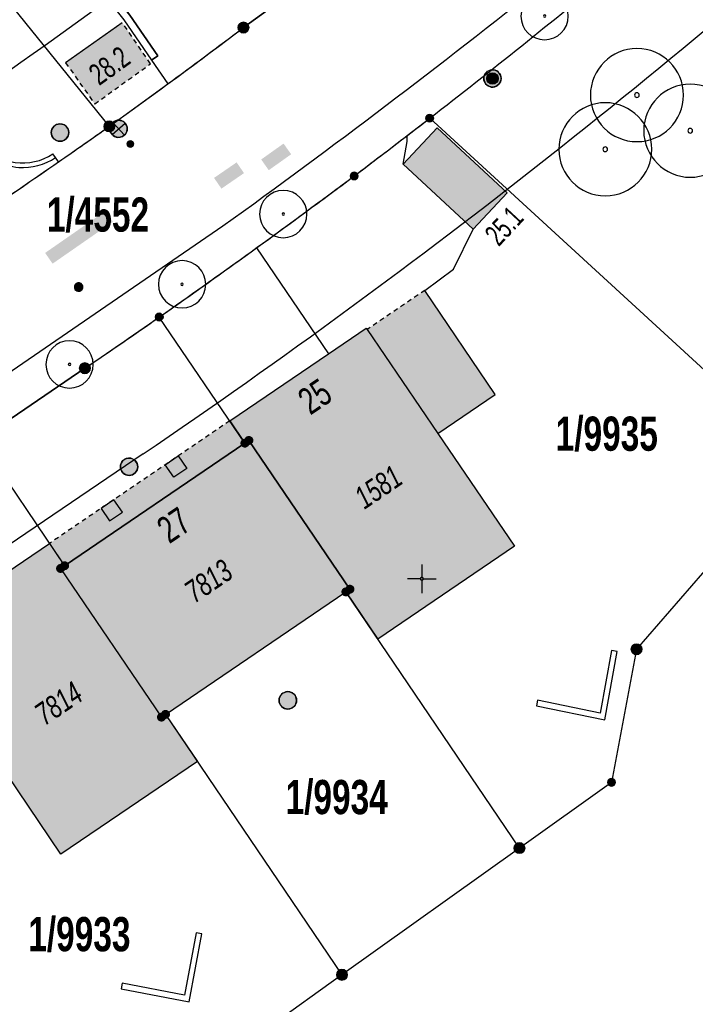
# Model space of a CAD drawing. Header units: metres. Extents: x 2695560 to 2696939, y 1260491 to 1262050.
# Tile 795 of 1005: x 2695883 to 2695913, y 1261481 to 1261524. Entities that reach past the tile are written whole.
import ezdxf

# ---------------------------------------------------------------- set-up
doc = ezdxf.new("R2010")
doc.units = ezdxf.units.M
doc.linetypes.add('AUSGEZOGEN', pattern=[0])
doc.linetypes.add('VERDECKT2_S2', pattern=[0.36, 0.2, -0.16])
for name, color, linetype in [('XR$1$AV_Flächen (EO)', 7, 'AUSGEZOGEN'), ('XR$1$AV_Gebäudeflächen (BB)', 7, 'AUSGEZOGEN'), ('XR$1$AV_Gebäudeflächen (EO)', 7, 'AUSGEZOGEN'), ('XR$1$AV_Grenzpunkte', 7, 'AUSGEZOGEN'), ('XR$1$AV_Grundstück-Nr.', 7, 'AUSGEZOGEN'), ('XR$1$AV_Haus-Nr.', 7, 'AUSGEZOGEN'), ('XR$1$AV_Koordinatennetzpunkte', 7, 'AUSGEZOGEN'), ('XR$1$AV_Linien (BB)', 7, 'AUSGEZOGEN'), ('XR$1$AV_Linien (EO)', 7, 'AUSGEZOGEN'), ('XR$1$AV_Versicherung-Nr.', 7, 'AUSGEZOGEN'), ('XR$1$AW_LK_Schachtdeckel', 24, 'AUSGEZOGEN'), ('XR$1$EW_LK_Knoten', 1, 'AUSGEZOGEN'), ('XR$1$GR_Baum', 94, 'AUSGEZOGEN'), ('XR$1$Liegenschaftsgrenzen', 7, 'AUSGEZOGEN'), ('XR$1$PFAV', 255, 'AUSGEZOGEN'), ('XR$1$PFAW', 255, 'AUSGEZOGEN'), ('XR$1$PFEW', 255, 'AUSGEZOGEN'), ('XR$1$PFWA', 255, 'AUSGEZOGEN'), ('XR$1$RAEW', 8, 'AUSGEZOGEN'), ('XR$1$RP_Abstandslinie', 7, 'AUSGEZOGEN'), ('XR$1$WA_LK_Absperrarmatur', 171, 'AUSGEZOGEN'), ('XR$1$WA_LK_Hydrant', 171, 'AUSGEZOGEN')]:
    doc.layers.add(name, color=color, linetype=linetype)
doc.styles.add('ARIAL', font='arial.ttf')

# ---------------------------------------------------------------- blocks, each defined once
blk = doc.blocks.new('COMPLEXOBJECT_87')
at = {"layer": 'XR$1$AV_Linien (BB)', "color": 7, "linetype": 'AUSGEZOGEN', "transparency": 33554687}
blk.add_lwpolyline([(5833.979, 11474.265), (5833.675, 11474.71), (5833.189, 11475.422), (5891.356, 11515.318)], dxfattribs=at)
blk.add_arc((5693.664, 11790.736), 339.024, 305.67039, 311.61973, dxfattribs=at)
blk = doc.blocks.new('COMPLEXOBJECT_305')
at = {"layer": 'XR$1$AV_Linien (BB)', "color": 7, "linetype": 'AUSGEZOGEN', "transparency": 33554687}
for centre, radius, start, end in [((5679.135, 11806.681), 362.108, 307.00057, 307.45903), ((5714.18, 11761.447), 304.894, 305.86591, 306.85675)]:
    blk.add_arc(centre, radius, start, end, dxfattribs=at)
blk = doc.blocks.new('COMPLEXOBJECT_306')
at = {"layer": 'XR$1$AV_Linien (BB)', "color": 7, "linetype": 'AUSGEZOGEN', "transparency": 33554687}
blk.add_line((5899.367, 11519.243), (5900.343, 11519.995), dxfattribs=at)
for centre, radius, start, end in [((5644.139, 11844.071), 413.057, 314.19276, 314.58973), ((5580.125, 11909.243), 504.407, 312.23283, 314.24591), ((5713.348, 11762.531), 306.234, 309.53716, 312.22736), ((5714.674, 11759.955), 303.404, 307.7309, 309.65375)]:
    blk.add_arc(centre, radius, start, end, dxfattribs=at)
blk = doc.blocks.new('COMPLEXOBJECT_315')
at = {"layer": 'XR$1$AV_Linien (BB)', "color": 7, "linetype": 'AUSGEZOGEN', "transparency": 33554687}
blk.add_line((5874.848, 11502.005), (5885.36, 11509.14), dxfattribs=at)
blk.add_arc((5716.351, 11758.224), 301.01, 304.15767, 305.89032, dxfattribs=at)
blk = doc.blocks.new('COMPLEXOBJECT_340')
at = {"layer": 'XR$1$AV_Linien (BB)', "color": 7, "linetype": 'AUSGEZOGEN', "transparency": 33554687}
blk.add_lwpolyline([(5873.541, 11510.875), (5879.38, 11514.82), (5880.89, 11515.83)], dxfattribs=at)
blk.add_arc((5721.285, 11753.286), 286.11, 303.9068, 304.71293, dxfattribs=at)
blk = doc.blocks.new('COMPLEXOBJECT_341')
at = {"layer": 'XR$1$AV_Linien (BB)', "color": 7, "linetype": 'AUSGEZOGEN', "transparency": 33554687}
for centre, radius, start, end in [((5706.842, 11769.93), 308.048, 305.65871, 306.24323), ((5707.152, 11773.804), 311.024, 304.70062, 305.19618)]:
    blk.add_arc(centre, radius, start, end, dxfattribs=at)
blk = doc.blocks.new('COMPLEXOBJECT_349')
at = {"layer": 'XR$1$AV_Linien (BB)', "color": 7, "linetype": 'AUSGEZOGEN', "transparency": 33554687}
blk.add_line((5884.215, 11518.099), (5884.084, 11518.289), dxfattribs=at)
blk.add_lwpolyline([(5880.721, 11518.765), (5878.533, 11521.374), (5872.027, 11516.069), (5871.286, 11515.466), (5873.617, 11512.724), (5872.713, 11511.956), (5873.541, 11510.875)], dxfattribs=at)
for centre, radius, start, end in [((5882.666, 11520.385), 2.531, 219.7859, 265.9477), ((5882.667, 11520.376), 2.522, 265.901, 304.1716)]:
    blk.add_arc(centre, radius, start, end, dxfattribs=at)
blk = doc.blocks.new('COMPLEXOBJECT_352')
at = {"layer": 'XR$1$AV_Linien (BB)', "color": 7, "linetype": 'AUSGEZOGEN', "transparency": 33554687}
blk.add_line((5892.25, 11523.93), (5893.3, 11524.68), dxfattribs=at)
for centre, radius, start, end in [((5715.192, 11758.567), 293.982, 307.28964, 308.28522), ((5706.532, 11770.099), 308.367, 306.27116, 307.03218)]:
    blk.add_arc(centre, radius, start, end, dxfattribs=at)
blk = doc.blocks.new('COMPLEXOBJECT_931')
at = {"layer": 'XR$1$AV_Flächen (EO)', "color": 7, "linetype": 'AUSGEZOGEN', "transparency": 33554687}
blk.add_line((5884.084, 11518.289), (5883.972, 11518.455), dxfattribs=at)
blk.add_lwpolyline([(5880.874, 11518.894), (5878.686, 11521.502), (5878.533, 11521.374), (5880.721, 11518.765)], dxfattribs=at)
for centre, radius, start, end in [((5882.666, 11520.385), 2.531, 219.7859, 265.9477), ((5882.665, 11520.383), 2.33, 219.7452, 304.1241), ((5882.667, 11520.376), 2.522, 265.901, 304.1716)]:
    blk.add_arc(centre, radius, start, end, dxfattribs=at)
blk = doc.blocks.new('COMPLEXOBJECT_1024')
at = {"layer": 'XR$1$AV_Linien (EO)', "color": 7, "linetype": 'AUSGEZOGEN', "transparency": 33554687}
blk.add_line((5884.084, 11518.289), (5883.972, 11518.455), dxfattribs=at)
blk.add_lwpolyline([(5880.874, 11518.894), (5878.686, 11521.502), (5878.533, 11521.374), (5880.721, 11518.765)], dxfattribs=at)
for centre, radius, start, end in [((5882.666, 11520.385), 2.531, 219.7859, 265.9477), ((5882.665, 11520.383), 2.33, 219.7452, 304.1241), ((5882.667, 11520.376), 2.522, 265.901, 304.1716)]:
    blk.add_arc(centre, radius, start, end, dxfattribs=at)
blk = doc.blocks.new('COMPLEXOBJECT_1264')
at = {"layer": 'XR$1$Liegenschaftsgrenzen', "color": 7, "linetype": 'AUSGEZOGEN', "transparency": 33554687}
blk.add_line((5880.89, 11515.83), (5879.38, 11514.82), dxfattribs=at)
blk.add_arc((5718.944, 11756.804), 290.337, 303.90301, 305.22828, dxfattribs=at)
blk = doc.blocks.new('COMPLEXOBJECT_1265')
at = {"layer": 'XR$1$Liegenschaftsgrenzen', "color": 7, "linetype": 'AUSGEZOGEN', "transparency": 33554687}
blk.add_line((5893.3, 11524.68), (5892.25, 11523.93), dxfattribs=at)
blk.add_arc((5714.519, 11759.356), 294.981, 305.64447, 307.05044, dxfattribs=at)
blk = doc.blocks.new('COMPLEXOBJECT_1282')
at = {"layer": 'XR$1$Liegenschaftsgrenzen', "color": 7, "linetype": 'AUSGEZOGEN', "transparency": 33554687}
blk.add_arc((5714.674, 11759.955), 303.404, 307.7309, 309.65375, dxfattribs=at)
blk = doc.blocks.new('COMPLEXOBJECT_1426')
at = {"layer": 'XR$1$Liegenschaftsgrenzen', "color": 7, "linetype": 'AUSGEZOGEN', "transparency": 33554687}
for centre, radius, start, end in [((5716.64, 11757.349), 300.14, 306.95025, 307.73858), ((5712.614, 11763.535), 307.503, 304.90934, 306.85683)]:
    blk.add_arc(centre, radius, start, end, dxfattribs=at)
blk = doc.blocks.new('COMPLEXOBJECT_1427')
at = {"layer": 'XR$1$Liegenschaftsgrenzen', "color": 7, "linetype": 'AUSGEZOGEN', "transparency": 33554687}
blk.add_line((5885.36, 11509.14), (5880.771, 11506.025), dxfattribs=at)
blk.add_arc((5716.201, 11758.428), 301.263, 304.15952, 304.90567, dxfattribs=at)
blk = doc.blocks.new('BAV15')
at = {"layer": 'XR$1$PFAV', "transparency": 33554687}
blk.add_hatch(color=7, dxfattribs=at).paths.add_polyline_path([(0.5, 0), (0.49, 0.101), (0.459, 0.197), (0.41, 0.286), (0.344, 0.362), (0.264, 0.424), (0.174, 0.469), (0.076, 0.494), (-0.025, 0.499), (-0.125, 0.484), (-0.22, 0.449), (-0.306, 0.395), (-0.379, 0.326), (-0.437, 0.243), (-0.477, 0.15), (-0.497, 0.051), (-0.497, -0.051), (-0.477, -0.15), (-0.437, -0.243), (-0.379, -0.326), (-0.306, -0.395), (-0.22, -0.449), (-0.125, -0.484), (-0.025, -0.499), (0.076, -0.494), (0.174, -0.469), (0.264, -0.424), (0.344, -0.362), (0.41, -0.286), (0.459, -0.197), (0.49, -0.101)])
at = {"color": 7, "transparency": 33554687}
for start, end in [(90, 270), (270, 90)]:
    blk.add_arc((0, 0), 0.5, start, end, dxfattribs=at)
at = {"layer": 'XR$1$PFAV', "transparency": 33554687}
blk.add_circle((0, 0), 0.5, dxfattribs=at)
blk = doc.blocks.new('BWAV20')
at = {"true_color": 0x000000, "transparency": 33554687}
blk.add_hatch(color=18, dxfattribs=at).paths.add_polyline_path([(0.17, 0), (0.16, 0.03), (0.15, 0.07), (0.14, 0.1), (0.11, 0.12), (0.09, 0.14), (0.06, 0.16), (0.03, 0.16), (-0.01, 0.17), (-0.04, 0.16), (-0.07, 0.15), (-0.1, 0.13), (-0.13, 0.11), (-0.15, 0.08), (-0.16, 0.05), (-0.17, 0.02), (-0.17, -0.02), (-0.16, -0.05), (-0.15, -0.08), (-0.13, -0.11), (-0.1, -0.13), (-0.07, -0.15), (-0.04, -0.16), (-0.01, -0.17), (0.03, -0.16), (0.06, -0.16), (0.09, -0.14), (0.11, -0.12), (0.14, -0.1), (0.15, -0.07), (0.16, -0.03)])
at = {"layer": 'XR$1$PFAV', "transparency": 33554687}
blk.add_hatch(color=7, dxfattribs=at).paths.add_polyline_path([(0.5, 0), (0.49, 0.1), (0.46, 0.2), (0.41, 0.29), (0.34, 0.36), (0.26, 0.42), (0.17, 0.47), (0.08, 0.49), (-0.03, 0.5), (-0.13, 0.48), (-0.22, 0.45), (-0.31, 0.4), (-0.38, 0.33), (-0.44, 0.24), (-0.48, 0.15), (-0.5, 0.05), (-0.5, -0.05), (-0.48, -0.15), (-0.44, -0.24), (-0.38, -0.33), (-0.31, -0.4), (-0.22, -0.45), (-0.13, -0.48), (-0.03, -0.5), (0.08, -0.49), (0.17, -0.47), (0.26, -0.42), (0.34, -0.36), (0.41, -0.29), (0.46, -0.2), (0.49, -0.1)])
blk = doc.blocks.new('BAV2041')
at = {"color": 7, "transparency": 33554687}
for p, q in [((0, 0.5), (0, 0.05)), ((-0.05, 0), (-0.5, 0)), ((0.05, 0), (0.5, 0)), ((0, -0.05), (0, -0.5))]:
    blk.add_line(p, q, dxfattribs=at)
blk.add_circle((0, 0), 0.05, dxfattribs=at)
for start, end in [(90, 270), (270, 90)]:
    blk.add_arc((0, 0), 0.05, start, end, dxfattribs=at)
blk = doc.blocks.new('COMPLEXOBJECT_1455')
at = {"layer": 'XR$1$RP_Abstandslinie', "color": 7, "linetype": 'AUSGEZOGEN', "transparency": 33554687}
blk.add_lwpolyline([(5887.89, 11505.42), (5855.44, 11483.41), (5823.49, 11461.74), (5819.012, 11458.703)], dxfattribs=at)
for centre, radius, start, end in [((5713.675, 11761.715), 309.906, 308.24395, 312.28116), ((5713.745, 11761.766), 309.903, 304.1896, 308.2278)]:
    blk.add_arc(centre, radius, start, end, dxfattribs=at)
blk = doc.blocks.new('COMPLEXOBJECT_1456')
at = {"layer": 'XR$1$RP_Abstandslinie', "color": 7, "linetype": 'AUSGEZOGEN', "transparency": 33554687}
blk.add_arc((5713.265, 11762.468), 293.748, 304.19153, 308.21457, dxfattribs=at)
blk = doc.blocks.new('WBGR1')
at = {"color": 94, "transparency": 33554687}
for radius, start, end in [(1, 90, 270), (1, 270, 90), (0.05, 90, 270), (0.05, 270, 90)]:
    blk.add_arc((0, 0), radius, start, end, dxfattribs=at)
blk = doc.blocks.new('BAW2082')
at = {"layer": 'XR$1$PFAW', "transparency": 33554687}
blk.add_hatch(color=7, dxfattribs=at).paths.add_polyline_path([(0.509, -0.003), (0.499, 0.098), (0.469, 0.194), (0.42, 0.283), (0.354, 0.359), (0.274, 0.421), (0.183, 0.466), (0.085, 0.491), (-0.016, 0.496), (-0.116, 0.481), (-0.211, 0.446), (-0.297, 0.392), (-0.37, 0.323), (-0.428, 0.24), (-0.468, 0.147), (-0.488, 0.047), (-0.488, -0.054), (-0.468, -0.153), (-0.428, -0.246), (-0.37, -0.329), (-0.297, -0.398), (-0.211, -0.452), (-0.116, -0.487), (-0.016, -0.502), (0.085, -0.497), (0.183, -0.472), (0.274, -0.427), (0.354, -0.366), (0.42, -0.289), (0.469, -0.2), (0.499, -0.104)])
at = {"transparency": 33554687}
for start, end in [(91.1948, 268.8052), (268.8052, 91.1948)]:
    blk.add_arc((0.01, 0), 0.5, start, end, dxfattribs=at)
at = {"layer": 'XR$1$PFAW', "transparency": 33554687}
blk.add_circle((0.009, -0.003), 0.5, dxfattribs=at)
blk = doc.blocks.new('BAW2088')
at = {"layer": 'XR$1$PFAW', "transparency": 33554687}
blk.add_hatch(color=253, dxfattribs=at).paths.add_polyline_path([(0.51, 0), (0.5, 0.101), (0.47, 0.197), (0.421, 0.286), (0.355, 0.362), (0.275, 0.424), (0.184, 0.469), (0.086, 0.494), (-0.015, 0.499), (-0.115, 0.484), (-0.21, 0.449), (-0.296, 0.395), (-0.369, 0.326), (-0.427, 0.243), (-0.467, 0.15), (-0.487, 0.051), (-0.487, -0.051), (-0.467, -0.15), (-0.427, -0.243), (-0.369, -0.326), (-0.296, -0.395), (-0.21, -0.449), (-0.115, -0.484), (-0.015, -0.499), (0.086, -0.494), (0.184, -0.469), (0.275, -0.424), (0.355, -0.362), (0.421, -0.286), (0.47, -0.197), (0.5, -0.101)])
at = {"transparency": 33554687}
for start, end in [(91.1948, 268.8052), (268.8052, 91.1948)]:
    blk.add_arc((0.01, 0), 0.5, start, end, dxfattribs=at)
at = {"layer": 'XR$1$PFAW', "transparency": 33554687}
blk.add_circle((0.01, 0), 0.5, dxfattribs=at)
blk = doc.blocks.new('BWA2009')
at = {"true_color": 0x000000, "transparency": 33554687}
blk.add_hatch(color=18, dxfattribs=at).paths.add_polyline_path([(0.333, 0), (0.327, 0.067), (0.306, 0.131), (0.274, 0.19), (0.23, 0.242), (0.176, 0.283), (0.116, 0.313), (0.05, 0.329), (-0.017, 0.333), (-0.084, 0.323), (-0.147, 0.299), (-0.204, 0.264), (-0.253, 0.217), (-0.291, 0.162), (-0.318, 0.1), (-0.332, 0.034), (-0.332, -0.034), (-0.318, -0.1), (-0.291, -0.162), (-0.253, -0.217), (-0.204, -0.264), (-0.147, -0.299), (-0.084, -0.323), (-0.017, -0.333), (0.05, -0.329), (0.116, -0.313), (0.176, -0.283), (0.23, -0.242), (0.274, -0.19), (0.306, -0.131), (0.327, -0.067)])
at = {"layer": 'XR$1$PFWA', "transparency": 33554687}
blk.add_hatch(color=7, dxfattribs=at).paths.add_polyline_path([(0.5, 0), (0.49, 0.101), (0.459, 0.197), (0.41, 0.286), (0.344, 0.362), (0.264, 0.424), (0.174, 0.469), (0.076, 0.494), (-0.025, 0.499), (-0.125, 0.484), (-0.22, 0.449), (-0.306, 0.395), (-0.379, 0.326), (-0.437, 0.243), (-0.477, 0.15), (-0.497, 0.051), (-0.497, -0.051), (-0.477, -0.15), (-0.437, -0.243), (-0.379, -0.326), (-0.306, -0.395), (-0.22, -0.449), (-0.125, -0.484), (-0.025, -0.499), (0.076, -0.494), (0.174, -0.469), (0.264, -0.424), (0.344, -0.362), (0.41, -0.286), (0.459, -0.197), (0.49, -0.101)])
at = {"transparency": 33554687}
blk.add_circle((0, 0), 0.333, dxfattribs=at)
for start, end in [(90, 180), (180, 270), (0, 90), (270, 0)]:
    blk.add_arc((0, 0), 0.5, start, end, dxfattribs=at)
at = {"layer": 'XR$1$PFWA', "transparency": 33554687}
blk.add_circle((0, 0), 0.5, dxfattribs=at)
blk = doc.blocks.new('BWA965')
at = {"layer": 'XR$1$PFWA', "transparency": 33554687}
blk.add_hatch(color=7, dxfattribs=at).paths.add_polyline_path([(0, 0.5), (-0.05, 0.5), (-0.1, 0.49), (-0.15, 0.48), (-0.2, 0.46), (-0.24, 0.44), (-0.29, 0.41), (-0.33, 0.38), (-0.36, 0.34), (-0.4, 0.31), (-0.42, 0.26), (-0.45, 0.22), (-0.47, 0.17), (-0.48, 0.13), (-0.49, 0.08), (-0.5, 0.03), (-0.5, -0.03), (-0.49, -0.08), (-0.48, -0.13), (-0.47, -0.17), (-0.45, -0.22), (-0.42, -0.26), (-0.4, -0.31), (-0.36, -0.34), (-0.33, -0.38), (-0.29, -0.41), (-0.24, -0.44), (-0.2, -0.46), (-0.15, -0.48), (-0.1, -0.49), (-0.05, -0.5), (0, -0.5), (0.05, -0.5), (0.1, -0.49), (0.15, -0.48), (0.2, -0.46), (0.24, -0.44), (0.29, -0.41), (0.33, -0.38), (0.36, -0.34), (0.4, -0.31), (0.42, -0.26), (0.45, -0.22), (0.47, -0.17), (0.48, -0.13), (0.49, -0.08), (0.5, -0.03), (0.5, 0.03), (0.49, 0.08), (0.48, 0.13), (0.47, 0.17), (0.45, 0.22), (0.42, 0.26), (0.4, 0.31), (0.36, 0.34), (0.33, 0.38), (0.29, 0.41), (0.24, 0.44), (0.2, 0.46), (0.15, 0.48), (0.1, 0.49), (0.05, 0.5)])
at = {"transparency": 33554687}
blk.add_line((0, 0.5), (0, -0.5), dxfattribs=at)
for start, end in [(90, 270), (270, 90)]:
    blk.add_arc((0, 0), 0.5, start, end, dxfattribs=at)
blk = doc.blocks.new('BEWLP2549_S')
at = {"layer": 'XR$1$PFEW', "transparency": 33554687}
blk.add_hatch(color=7, dxfattribs=at).paths.add_polyline_path([(0.5, 0), (0.49, 0.101), (0.459, 0.197), (0.41, 0.286), (0.344, 0.362), (0.264, 0.424), (0.174, 0.469), (0.076, 0.494), (-0.025, 0.499), (-0.125, 0.484), (-0.22, 0.449), (-0.306, 0.395), (-0.379, 0.326), (-0.437, 0.243), (-0.477, 0.15), (-0.497, 0.051), (-0.497, -0.051), (-0.477, -0.15), (-0.437, -0.243), (-0.379, -0.326), (-0.306, -0.395), (-0.22, -0.449), (-0.125, -0.484), (-0.025, -0.499), (0.076, -0.494), (0.174, -0.469), (0.264, -0.424), (0.344, -0.362), (0.41, -0.286), (0.459, -0.197), (0.49, -0.101)])
at = {"color": 1, "transparency": 33554687}
for p, q in [((0.354, -0.354), (-0.354, 0.354)), ((-0.354, -0.354), (0.354, 0.354))]:
    blk.add_line(p, q, dxfattribs=at)
for start, end in [(91.3809, 268.6191), (268.6191, 91.3809)]:
    blk.add_arc((0, 0), 0.5, start, end, dxfattribs=at)
at = {"layer": 'XR$1$PFEW', "transparency": 33554687}
blk.add_circle((0, 0), 0.5, dxfattribs=at)
blk = doc.blocks.new('BEW957')
at = {"layer": 'XR$1$RAEW', "transparency": 33554687}
blk.add_hatch(color=1, dxfattribs=at).paths.add_polyline_path([(-0.5, 0), (-0.5, -0.05), (-0.49, -0.1), (-0.48, -0.15), (-0.46, -0.2), (-0.44, -0.24), (-0.41, -0.29), (-0.38, -0.33), (-0.34, -0.36), (-0.31, -0.4), (-0.26, -0.42), (-0.22, -0.45), (-0.17, -0.47), (-0.13, -0.48), (-0.08, -0.49), (-0.03, -0.5), (0.03, -0.5), (0.08, -0.49), (0.13, -0.48), (0.17, -0.47), (0.22, -0.45), (0.26, -0.42), (0.31, -0.4), (0.34, -0.36), (0.38, -0.33), (0.41, -0.29), (0.44, -0.24), (0.46, -0.2), (0.48, -0.15), (0.49, -0.1), (0.5, -0.05), (0.5, 0), (0.5, 0.05), (0.49, 0.1), (0.48, 0.15), (0.46, 0.2), (0.44, 0.24), (0.41, 0.29), (0.38, 0.33), (0.34, 0.36), (0.31, 0.4), (0.26, 0.42), (0.22, 0.45), (0.17, 0.47), (0.13, 0.48), (0.08, 0.49), (0.03, 0.5), (-0.03, 0.5), (-0.08, 0.49), (-0.13, 0.48), (-0.17, 0.47), (-0.22, 0.45), (-0.26, 0.42), (-0.31, 0.4), (-0.34, 0.36), (-0.38, 0.33), (-0.41, 0.29), (-0.44, 0.24), (-0.46, 0.2), (-0.48, 0.15), (-0.49, 0.1), (-0.5, 0.05)])
at = {"color": 1, "transparency": 33554687}
for start, end in [(90, 180), (180, 270), (0, 90), (270, 0)]:
    blk.add_arc((0, 0), 0.5, start, end, dxfattribs=at)
at = {"layer": 'XR$1$RAEW', "color": 1, "transparency": 33554687}
blk.add_circle((0, 0), 0.5, dxfattribs=at)

msp = doc.modelspace()

# ---------------------------------------------------------------- hatches: boundary and pattern name
at = {"transparency": 33554687}
for points in [[(2695893.99, 1261518.013), (2695894.319, 1261517.548), (2695895.292, 1261518.239), (2695894.963, 1261518.704)], [(2695891.942, 1261517.213), (2695892.263, 1261516.747), (2695893.244, 1261517.421), (2695892.923, 1261517.887)], [(2695884.603, 1261513.957), (2695884.927, 1261513.49), (2695887.545, 1261515.307), (2695887.221, 1261515.774)], [(2695893.432, 1261501.99), (2695893.802, 1261501.444), (2695900.842, 1261506.226), (2695900.472, 1261506.772)], [(2695884.988, 1261493.107), (2695885.358, 1261492.561), (2695892.398, 1261497.343), (2695892.028, 1261497.889)]]:
    msp.add_hatch(color=7, dxfattribs=at).paths.add_polyline_path(points)
at = {"layer": 'XR$1$AV_Gebäudeflächen (BB)', "true_color": 0xd2d2d2, "transparency": 33554687}
for points in [[(2695903.205, 1261514.985), (2695904.675, 1261516.563), (2695901.633, 1261519.392), (2695900.163, 1261517.814)], [(2695901.665, 1261506.12), (2695898.595, 1261510.635), (2695898.556, 1261510.693), (2695896.908, 1261509.574), (2695892.625, 1261506.665), (2695893.282, 1261505.697), (2695893.456, 1261505.815), (2695897.846, 1261499.357), (2695897.672, 1261499.239), (2695899.063, 1261497.188), (2695904.997, 1261501.219)], [(2695897.672, 1261499.239), (2695897.846, 1261499.357), (2695893.456, 1261505.815), (2695893.282, 1261505.697), (2695885.449, 1261500.376), (2695885.275, 1261500.258), (2695889.659, 1261493.803), (2695889.833, 1261493.921)], [(2695878.861, 1261497.316), (2695878.912, 1261497.242), (2695881.981, 1261492.726), (2695885.292, 1261487.854), (2695891.222, 1261491.873), (2695889.833, 1261493.921), (2695889.659, 1261493.803), (2695885.275, 1261500.258), (2695885.449, 1261500.376), (2695884.791, 1261501.344)]]:
    msp.add_hatch(color=254, dxfattribs=at).paths.add_polyline_path(points)
at = {"layer": 'XR$1$AV_Gebäudeflächen (EO)', "true_color": 0xebebeb, "transparency": 33554687}
for points in [[(2695886.756, 1261520.422), (2695889.178, 1261522.169), (2695887.957, 1261523.95), (2695885.493, 1261522.215)], [(2695901.665, 1261506.12), (2695904.151, 1261507.816), (2695901.106, 1261512.332), (2695898.595, 1261510.635)], [(2695885.449, 1261500.376), (2695893.282, 1261505.697), (2695892.625, 1261506.665), (2695884.791, 1261501.344)]]:
    msp.add_hatch(color=7, dxfattribs=at).paths.add_polyline_path(points)

# ---------------------------------------------------------------- linework, layer by layer
at = {"layer": 'XR$1$AV_Flächen (EO)', "color": 7, "linetype": 'AUSGEZOGEN', "transparency": 33554687}
for p, q in [((2695887.957, 1261523.95), (2695885.493, 1261522.215)), ((2695898.595, 1261510.635), (2695901.665, 1261506.12)), ((2695884.791, 1261501.344), (2695885.449, 1261500.376))]:
    msp.add_line(p, q, dxfattribs=at)
at = {"layer": 'XR$1$AV_Flächen (EO)', "color": 7, "linetype": 'VERDECKT2_S2', "transparency": 33554687}
for p, q in [((2695889.178, 1261522.169), (2695887.957, 1261523.95)), ((2695885.493, 1261522.215), (2695886.756, 1261520.422)), ((2695886.756, 1261520.422), (2695889.178, 1261522.169)), ((2695901.106, 1261512.332), (2695898.595, 1261510.635)), ((2695892.625, 1261506.665), (2695884.791, 1261501.344))]:
    msp.add_line(p, q, dxfattribs=at)
at = {"layer": 'XR$1$AV_Flächen (EO)', "color": 7, "linetype": 'AUSGEZOGEN', "transparency": 33554687}
for points in [[(2695885.342, 1261527.992), (2695885.075, 1261527.781), (2695888.017, 1261524.071), (2695889.221, 1261522.327), (2695889.501, 1261522.52), (2695888.29, 1261524.273), (2695885.342, 1261527.992)], [(2695909.205, 1261496.695), (2695908.713, 1261493.98), (2695905.999, 1261494.534), (2695905.949, 1261494.289), (2695908.914, 1261493.684), (2695909.451, 1261496.651), (2695909.205, 1261496.695)], [(2695891.166, 1261484.438), (2695890.66, 1261481.736), (2695887.955, 1261482.255), (2695887.908, 1261482.009), (2695890.86, 1261481.443), (2695891.412, 1261484.392), (2695891.166, 1261484.438)]]:
    msp.add_lwpolyline(points, close=True, dxfattribs=at)
for points in [[(2695901.665, 1261506.12), (2695904.151, 1261507.816), (2695901.106, 1261512.332)], [(2695885.449, 1261500.376), (2695893.282, 1261505.697), (2695892.625, 1261506.665)]]:
    msp.add_lwpolyline(points, dxfattribs=at)
at = {"layer": 'XR$1$AV_Linien (BB)', "color": 7, "linetype": 'AUSGEZOGEN', "transparency": 33554687}
for p, q in [((2695903.205, 1261514.985), (2695900.163, 1261517.814)), ((2695902.342, 1261513.247), (2695903.205, 1261514.985)), ((2695893.784, 1261514.174), (2695896.908, 1261509.574)), ((2695892.625, 1261506.665), (2695896.908, 1261509.574)), ((2695892.625, 1261506.665), (2695893.282, 1261505.697)), ((2695893.282, 1261505.697), (2695885.449, 1261500.376)), ((2695878.861, 1261497.316), (2695884.791, 1261501.344)), ((2695884.791, 1261501.344), (2695885.449, 1261500.376)), ((2695889.833, 1261493.921), (2695897.672, 1261499.239)), ((2695897.672, 1261499.239), (2695899.063, 1261497.188)), ((2695889.833, 1261493.921), (2695891.222, 1261491.873))]:
    msp.add_line(p, q, dxfattribs=at)
for points in [[(2695898.307, 1261527.62), (2695897.266, 1261528.632), (2695894.516, 1261531.25), (2695891.048, 1261528.462), (2695888.22, 1261526.205), (2695888.082, 1261526.376), (2695887.216, 1261525.676), (2695888.29, 1261524.273), (2695889.501, 1261522.52), (2695889.221, 1261522.327), (2695889.934, 1261521.295)], [(2695900.163, 1261517.814), (2695901.633, 1261519.392), (2695904.675, 1261516.563), (2695903.205, 1261514.985)], [(2695900.163, 1261517.814), (2695900.337, 1261518.799), (2695900.337, 1261519.053)], [(2695901.665, 1261506.12), (2695904.151, 1261507.816), (2695901.106, 1261512.332), (2695902.342, 1261513.247)], [(2695896.908, 1261509.574), (2695898.556, 1261510.693), (2695898.595, 1261510.635), (2695901.665, 1261506.12)], [(2695901.665, 1261506.12), (2695904.997, 1261501.219), (2695899.063, 1261497.188)], [(2695893.282, 1261505.697), (2695893.456, 1261505.815), (2695897.846, 1261499.357), (2695897.672, 1261499.239)], [(2695885.449, 1261500.376), (2695885.275, 1261500.258), (2695889.659, 1261493.803), (2695889.833, 1261493.921)], [(2695891.222, 1261491.873), (2695885.292, 1261487.854), (2695881.981, 1261492.726)]]:
    msp.add_lwpolyline(points, dxfattribs=at)
at = {"layer": 'XR$1$AV_Linien (EO)', "color": 7, "linetype": 'AUSGEZOGEN', "transparency": 33554687}
for points in [[(2695890.191, 1261504.214), (2695889.82, 1261504.76), (2695890.383, 1261505.142), (2695890.754, 1261504.596), (2695890.191, 1261504.214)], [(2695887.958, 1261502.697), (2695887.587, 1261503.243), (2695887.033, 1261502.866), (2695887.403, 1261502.32), (2695887.958, 1261502.697)]]:
    msp.add_lwpolyline(points, close=True, dxfattribs=at)
at = {"layer": 'XR$1$Liegenschaftsgrenzen', "color": 7, "linetype": 'AUSGEZOGEN', "transparency": 33554687}
for p, q in [((2695905.213, 1261488.119), (2695897.501, 1261482.615)), ((2695897.501, 1261482.615), (2695886.448, 1261474.726))]:
    msp.add_line(p, q, dxfattribs=at)
for points in [[(2695866.136, 1261545.668), (2695867.305, 1261544.235), (2695887.39, 1261519.45)], [(2695901.313, 1261519.805), (2695917.459, 1261504.998), (2695910.3, 1261496.748), (2695909.209, 1261490.971), (2695905.213, 1261488.119)], [(2695905.213, 1261488.119), (2695897.672, 1261499.239), (2695897.846, 1261499.357), (2695893.456, 1261505.815), (2695893.282, 1261505.697), (2695889.562, 1261511.174)], [(2695881.741, 1261505.835), (2695885.449, 1261500.376), (2695885.275, 1261500.258), (2695889.659, 1261493.803), (2695889.833, 1261493.921), (2695897.501, 1261482.615)]]:
    msp.add_lwpolyline(points, dxfattribs=at)

# ---------------------------------------------------------------- block references
at = {"layer": 'XR$1$AV_Flächen (EO)', "color": 7, "linetype": 'AUSGEZOGEN', "lineweight": -3, "transparency": 33554687}
msp.add_blockref('COMPLEXOBJECT_931', (2690000.97, 1249999.81), dxfattribs=at)
at = {"layer": 'XR$1$AV_Grenzpunkte', "color": 7, "linetype": 'AUSGEZOGEN', "lineweight": -3, "transparency": 33554687}
for name, p, xscale, yscale in [('BAV15', (2695893.22, 1261523.74), 0.4549999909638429, 0.4549999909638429), ('BAV15', (2695887.39, 1261519.45), 0.4549999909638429, 0.4549999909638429), ('BAV15', (2695901.313, 1261519.805), 0.3249999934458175, 0.3249999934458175), ('BAV15', (2695898.03, 1261517.3), 0.3249999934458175, 0.3249999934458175), ('BAV15', (2695889.562, 1261511.174), 0.3249999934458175, 0.3249999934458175), ('BAV15', (2695886.33, 1261508.95), 0.4549999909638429, 0.4549999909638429), ('BWAV20', (2695893.282, 1261505.697), 0.3899999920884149, 0.3899999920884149), ('BWAV20', (2695893.456, 1261505.815), 0.3899999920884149, 0.3899999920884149), ('BWAV20', (2695885.275, 1261500.258), 0.3899999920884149, 0.3899999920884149), ('BWAV20', (2695885.449, 1261500.376), 0.3899999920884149, 0.3899999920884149), ('BWAV20', (2695897.846, 1261499.357), 0.3899999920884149, 0.3899999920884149), ('BWAV20', (2695897.672, 1261499.239), 0.3899999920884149, 0.3899999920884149), ('BAV15', (2695910.3, 1261496.748), 0.4549999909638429, 0.4549999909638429), ('BWAV20', (2695889.659, 1261493.803), 0.3899999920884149, 0.3899999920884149), ('BWAV20', (2695889.833, 1261493.921), 0.3899999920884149, 0.3899999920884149), ('BAV15', (2695909.209, 1261490.971), 0.3249999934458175, 0.3249999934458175), ('BAV15', (2695905.213, 1261488.119), 0.4549999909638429, 0.4549999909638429), ('BAV15', (2695897.501, 1261482.615), 0.4549999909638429, 0.4549999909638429)]:
    msp.add_blockref(name, p, dxfattribs=dict(at, xscale=xscale, yscale=yscale))
at = {"layer": 'XR$1$AV_Koordinatennetzpunkte', "color": 7, "linetype": 'AUSGEZOGEN', "lineweight": -3, "transparency": 33554687, "xscale": 1.25, "yscale": 1.25}
msp.add_blockref('BAV2041', (2695900.97, 1261499.81), dxfattribs=at)
at = {"layer": 'XR$1$AV_Linien (BB)', "color": 7, "linetype": 'AUSGEZOGEN', "lineweight": -3, "transparency": 33554687}
for name in ['COMPLEXOBJECT_87', 'COMPLEXOBJECT_306', 'COMPLEXOBJECT_352', 'COMPLEXOBJECT_341', 'COMPLEXOBJECT_349', 'COMPLEXOBJECT_305', 'COMPLEXOBJECT_340', 'COMPLEXOBJECT_315']:
    msp.add_blockref(name, (2690000.97, 1249999.81), dxfattribs=at)
at = {"layer": 'XR$1$AV_Linien (EO)', "color": 7, "linetype": 'AUSGEZOGEN', "lineweight": -3, "transparency": 33554687}
msp.add_blockref('COMPLEXOBJECT_1024', (2690000.97, 1249999.81), dxfattribs=at)
at = {"layer": 'XR$1$AW_LK_Schachtdeckel', "color": 24, "linetype": 'AUSGEZOGEN', "lineweight": -3, "transparency": 33554687, "xscale": 0.7578193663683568, "yscale": 0.7578193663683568}
for p in [(2695885.241, 1261519.182), (2695895.142, 1261494.53)]:
    msp.add_blockref('BAW2088', p, dxfattribs=at)
at = {"layer": 'XR$1$AW_LK_Schachtdeckel', "color": 24, "linetype": 'AUSGEZOGEN', "lineweight": -3, "transparency": 33554687, "xscale": 0.7499999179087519, "yscale": 0.7499999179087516, "rotation": 124.186965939}
msp.add_blockref('BAW2082', (2695888.253, 1261504.668), dxfattribs=at)
at = {"layer": 'XR$1$EW_LK_Knoten', "color": 1, "linetype": 'AUSGEZOGEN', "lineweight": -3, "transparency": 33554687, "xscale": 0.7499999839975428, "yscale": 0.749999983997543, "rotation": 356.8545}
msp.add_blockref('BEWLP2549_S', (2695887.794, 1261519.345), dxfattribs=at)
at = {"layer": 'XR$1$EW_LK_Knoten', "color": 1, "linetype": 'AUSGEZOGEN', "lineweight": -3, "transparency": 33554687, "xscale": 0.2749999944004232, "yscale": 0.2749999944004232}
msp.add_blockref('BEW957', (2695888.304, 1261518.686), dxfattribs=at)
at = {"layer": 'XR$1$GR_Baum', "color": 94, "linetype": 'AUSGEZOGEN', "lineweight": -3, "transparency": 33554687}
for p, xscale, yscale in [((2695906.302, 1261524.237), 1.027451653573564, 1.027451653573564), ((2695910.316, 1261520.808), 2.020948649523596, 2.020948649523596), ((2695912.632, 1261519.263), 2.020948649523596, 2.020948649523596), ((2695908.941, 1261518.456), 2.020948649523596, 2.020948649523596), ((2695894.948, 1261515.642), 1.027451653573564, 1.027451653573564), ((2695890.555, 1261512.594), 1.027451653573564, 1.027451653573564), ((2695885.662, 1261509.114), 1.027451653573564, 1.027451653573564)]:
    msp.add_blockref('WBGR1', p, dxfattribs=dict(at, xscale=xscale, yscale=yscale))
at = {"layer": 'XR$1$Liegenschaftsgrenzen', "color": 7, "linetype": 'AUSGEZOGEN', "lineweight": -3, "transparency": 33554687}
for name in ['COMPLEXOBJECT_1282', 'COMPLEXOBJECT_1265', 'COMPLEXOBJECT_1426', 'COMPLEXOBJECT_1264', 'COMPLEXOBJECT_1427']:
    msp.add_blockref(name, (2690000.97, 1249999.81), dxfattribs=at)
at = {"layer": 'XR$1$RP_Abstandslinie', "color": 7, "linetype": 'AUSGEZOGEN', "lineweight": -3, "transparency": 33554687}
for name in ['COMPLEXOBJECT_1456', 'COMPLEXOBJECT_1455']:
    msp.add_blockref(name, (2690000.97, 1249999.81), dxfattribs=at)
at = {"layer": 'XR$1$WA_LK_Absperrarmatur', "color": 171, "linetype": 'AUSGEZOGEN', "lineweight": -3, "transparency": 33554687, "xscale": 0.3749999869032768, "yscale": 0.3749999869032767, "rotation": 302.864990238}
msp.add_blockref('BWA965', (2695886.057, 1261512.476), dxfattribs=at)
at = {"layer": 'XR$1$WA_LK_Hydrant', "color": 171, "linetype": 'AUSGEZOGEN', "lineweight": -3, "transparency": 33554687, "xscale": 0.7499999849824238, "yscale": 0.7499999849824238, "rotation": 307.5439453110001}
msp.add_blockref('BWA2009', (2695904.038, 1261521.531), dxfattribs=at)

# ---------------------------------------------------------------- texts
at = {"layer": 'XR$1$AV_Grundstück-Nr.', "color": 7, "transparency": 33554687, "char_height": 1.48491, "width": 4.98214, "attachment_point": 5, "style": 'ARIAL'}
for s, insert in [('\\A1;{\\fArial|i0|b1;\\H1.484908;\\W0.700000;\\C7;1/4552}\\P', (2695886.898, 1261515.6)), ('\\A1;{\\fArial|i0|b1;\\H1.484908;\\W0.700000;\\C7;1/9935}\\P', (2695909.006, 1261506.088)), ('\\A1;{\\fArial|i0|b1;\\H1.484908;\\W0.700000;\\C7;1/9934}\\P', (2695897.27, 1261490.312)), ('\\A1;{\\fArial|i0|b1;\\H1.484908;\\W0.700000;\\C7;1/9933}\\P', (2695886.091, 1261484.36))]:
    msp.add_mtext(s, dxfattribs=dict(at, insert=insert))
at = {"layer": 'XR$1$AV_Haus-Nr.', "color": 7, "transparency": 33554687, "style": 'ARIAL'}
for s, insert, char_height, width, attachment_point, rotation in [('\\W0.70;28.2', (2695887.674, 1261521.701), 0.92968, 2.10446, 8, 35.8029), ('\\W0.66;25.1', (2695904.201, 1261515.45), 0.92968, 2.03566, 2, 47.0295), ('\\W0.70;25', (2695896.325, 1261507.72), 1.1621, 1.68109, 5, 34.1847), ('\\W0.70;27', (2695890.193, 1261502.141), 1.1621, 1.68109, 5, 34.1847)]:
    msp.add_mtext(s, dxfattribs=dict(at, insert=insert, char_height=char_height, width=width, attachment_point=attachment_point, rotation=rotation))
at = {"layer": 'XR$1$AV_Versicherung-Nr.', "color": 7, "transparency": 33554687, "char_height": 0.96842, "attachment_point": 5, "style": 'ARIAL'}
for s, insert, width, rotation in [('\\A1;{\\fArial|i1|b0;\\H0.968418;\\W0.700000;\\C7;1581}\\P', (2695899.081, 1261503.789), 2.44855, 34.1469), ('\\A1;{\\fArial|i1|b0;\\H0.968418;\\W0.700000;\\C7;7813}\\P', (2695891.701, 1261499.706), 2.45636, 34.1847), ('\\A1;{\\fArial|i1|b0;\\H0.968418;\\W0.700000;\\C7;7814}\\P', (2695885.189, 1261494.394), 2.45636, 34.1271)]:
    msp.add_mtext(s, dxfattribs=dict(at, insert=insert, width=width, rotation=rotation))

doc.saveas('drawing.dxf')
